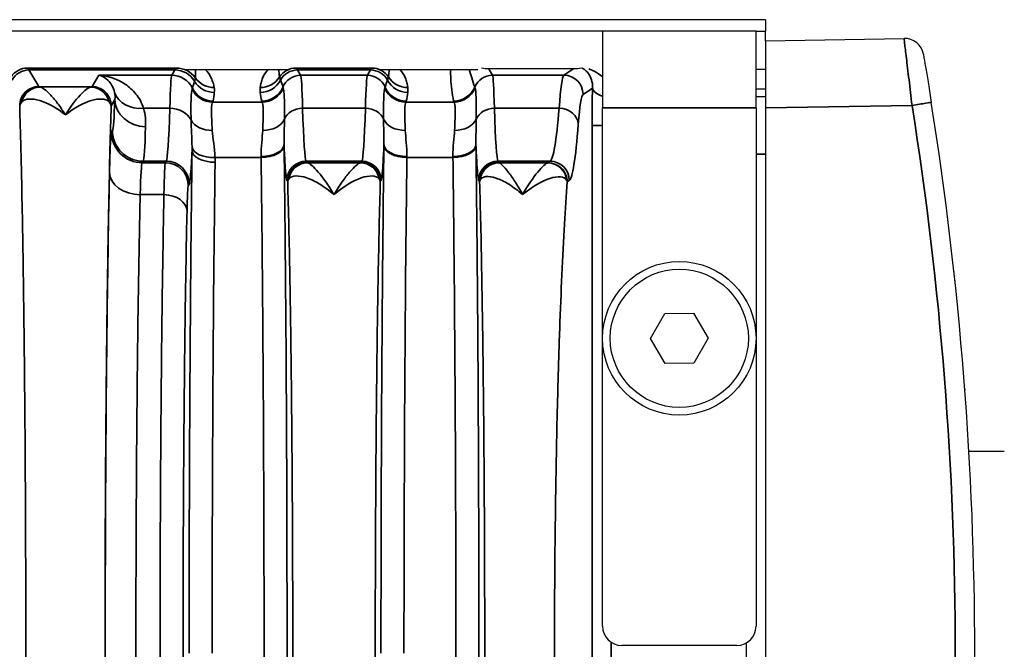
# Model space of a CAD drawing. Header units: millimetres. Extents: x 399 to 6233, y -1870 to 1602.
# Tile 273 of 656: x 3795 to 3821, y 480 to 496. Entities that reach past the tile are written whole.
import ezdxf

# ---------------------------------------------------------------- set-up
doc = ezdxf.new("R2010")
doc.units = ezdxf.units.MM
doc.layers.add('S40', color=7, linetype='Continuous')
doc.layers.add('可見 (ISO)', color=7, linetype='Continuous', lineweight=25)
doc.layers.add('窄部可見 (ISO)', color=7, linetype='Continuous', lineweight=35)

# ---------------------------------------------------------------- blocks, each defined once
blk = doc.blocks.new('S40-下視-02')
at = {"layer": '可見 (ISO)'}
for p, q in [((56.5, 16.5), (-56.5, 16.5)), ((56.5, 16.5), (56.5, 16.2)), ((52.25, 16.2), (-52.25, 16.2)), ((56.25, 16.2), (52.25, 16.2)), ((52.25, 16.2), (52.25, 14.2)), ((56.25, 14.2), (56.25, 16.2)), ((56.25, 16.2), (56.5, 16.2)), ((56.5, 15.95), (56.5, 16.2)), ((56.5, 15.95), (60.109, 16.013)), ((56.5, 15.95), (56.5, 14.2)), ((41.37, 15.2), (44.05, 15.2)), ((46.45, 15.2), (49, 15.2)), ((49.277, 15.226), (51.5, 15.226)), ((51.779, 15.2), (51.779, 15.2)), ((56.5, 15.2), (56.25, 15.2)), ((40.991, 14.75), (40.991, 14.75)), ((44.41, 14.75), (44.41, 14.75)), ((46.09, 14.75), (46.09, 14.75)), ((49.41, 14.75), (49.41, 14.75)), ((51.163, 14.7), (51.163, 14.7)), ((56.25, 14.7), (56.5, 14.7)), ((51.142, 14.5), (51.142, 14.5)), ((56.25, 14.5), (56.5, 14.5)), ((52.25, 0.7), (52.25, 14.2)), ((56.25, 14.2), (56.25, 0.7)), ((56.5, 14.2), (56.5, -14.2)), ((50.5, 12.188), (50.5, 12.188)), ((49.089, 10.5), (49.089, 10.5)), ((53.499, 8.193), (53.869, 8.847)), ((53.869, 8.847), (54.619, 8.853)), ((54.619, 8.853), (55.001, 8.207)), ((53.881, 7.547), (53.499, 8.193)), ((55.001, 8.207), (54.631, 7.553)), ((54.631, 7.553), (53.881, 7.547)), ((61.719, 6.5), (61.72, 6.5)), ((61.72, 6.482), (61.72, 6.5)), ((62.72, 5.25), (61.799, 5.25)), ((56, -0.267), (56, 0.267)), ((55.75, 0.2), (52.75, 0.2))]:
    blk.add_line(p, q, dxfattribs=at)
for radius in [2, 1.8]:
    blk.add_circle((54.25, 8.2), radius, dxfattribs=at)
for centre, start, end in [((60.118, 15.513), 9.8153, 91), ((52.75, 0.7), 180, 270), ((55.75, 0.7), 270, 0)]:
    blk.add_arc(centre, 0.5, start, end, dxfattribs=at)
for centre, major_axis, ratio, start_param, end_param in [((48.778, 15.56), (0.703, -0.26), 0.296942, 5.288363, 5.606777), ((52.75, 15.56), (-1.346, -0.312), 0.087373, 0.360687, 0.676652), ((-29.523, 0), (0, -91.486), 0.999849, 1.413344, 1.728248)]:
    blk.add_ellipse(centre, major_axis=major_axis, ratio=ratio, start_param=start_param, end_param=end_param, dxfattribs=at)
for points, knots in [([(60.611, 15.598), (60.611, 15.598), (60.616, 15.565), (60.627, 15.502), (60.633, 15.47), (60.64, 15.431), (60.647, 15.385), (60.655, 15.339), (60.664, 15.287), (60.674, 15.229), (60.684, 15.171), (60.694, 15.106), (60.706, 15.038), (60.717, 14.97), (60.729, 14.899), (60.741, 14.823), (60.766, 14.672), (60.792, 14.51), (60.818, 14.345)], [0, 0, 0, 0, 0.000495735, 0.000495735, 0.000495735, 0.000743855, 0.000743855, 0.000743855, 0.000992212, 0.000992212, 0.000992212, 0.001240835, 0.001240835, 0.001240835, 0.001489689, 0.001489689, 0.001489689, 0.001987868, 0.001987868, 0.001987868, 0.001987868]), ([(50.829, 12.778), (50.96, 12.778), (51.09, 12.724), (51.182, 12.631), (51.274, 12.539), (51.328, 12.409), (51.329, 12.278)], [0, 0, 0, 0, 0.5, 0.5, 0.5, 1, 1, 1, 1]), ([(61.422, 9.818), (61.422, 9.815), (61.422, 9.813), (61.423, 9.81), (61.423, 9.81), (61.423, 9.81)], [0, 0, 0, 0, 0.01079105, 0.01079105, 0.01844721, 0.01844721, 0.01844721, 0.01844721]), ([(61.433, 9.717), (61.433, 9.714), (61.433, 9.712), (61.433, 9.71), (61.433, 9.709), (61.433, 9.709)], [0, 0, 0, 0, 0.01079377, 0.01079377, 0.01842781, 0.01842781, 0.01842781, 0.01842781]), ([(61.691, 6.877), (61.691, 6.877), (61.691, 6.877), (61.691, 6.876), (61.691, 6.875), (61.692, 6.871), (61.692, 6.864), (61.693, 6.853), (61.693, 6.852), (61.693, 6.851), (61.693, 6.851), (61.693, 6.851), (61.693, 6.851), (61.693, 6.851), (61.693, 6.851), (61.693, 6.851)], [0.0375225, 0.0375225, 0.0375225, 0.0375225, 0.03850494, 0.03850494, 0.05115719, 0.05115719, 0.08912615, 0.08912615, 0.09090529, 0.09090529, 0.09157246, 0.09157246, 0.09169756, 0.09169756, 0.09170929, 0.09170929, 0.09170929, 0.09170929])]:
    blk.add_open_spline(points, degree=3, knots=knots, dxfattribs=at)
blk.add_open_spline([(51.718, 15.243), (51.718, 15.243), (51.719, 15.243), (51.72, 15.243)], degree=3, dxfattribs=at)
at = {"layer": '窄部可見 (ISO)'}
for p, q in [((37.252, 15.243), (37.256, 15.241)), ((37.256, 15.241), (41.144, 15.241)), ((41.101, 15.19), (37.299, 15.19)), ((37.299, 15.19), (37.557, 14.759)), ((41.02, 15.054), (41.101, 15.19)), ((41.144, 15.241), (41.148, 15.243)), ((44.252, 15.243), (44.256, 15.241)), ((44.256, 15.241), (46.244, 15.241)), ((46.201, 15.19), (44.299, 15.19)), ((44.299, 15.19), (44.381, 15.054)), ((46.119, 15.054), (46.201, 15.19)), ((46.244, 15.241), (46.248, 15.243)), ((49.277, 15.226), (49.381, 15.054)), ((51.242, 15.054), (51.5, 15.226)), ((38.943, 14.759), (39.119, 15.054)), ((39.119, 15.054), (41.02, 15.054)), ((44.381, 15.054), (46.119, 15.054)), ((49.381, 15.054), (51.242, 15.054)), ((37.593, 14.747), (38.907, 14.747)), ((51.988, 14.719), (51.741, 14.555)), ((39.54, 14.422), (39.442, 14.26)), ((40.289, 14.192), (40.971, 14.192)), ((42.088, 14.355), (43.377, 14.355)), ((44.43, 14.192), (46.07, 14.192)), ((47.123, 14.355), (48.377, 14.355)), ((49.43, 14.192), (51.118, 14.192)), ((56.25, 14.2), (52.25, 14.2)), ((60.316, 14.267), (56.5, 14.2)), ((39.451, 13.573), (39.475, 13.613)), ((52.25, 13.747), (51.975, 13.747)), ((51.975, -13.747), (51.975, 13.747)), ((43.349, 12.909), (42.148, 12.909)), ((48.349, 12.909), (47.151, 12.909)), ((56.5, 13), (56.25, 13)), ((40.275, 12.814), (40.251, 12.773)), ((40.251, 12.773), (40.852, 12.773)), ((40.876, 12.814), (40.275, 12.814)), ((40.852, 12.773), (40.876, 12.814)), ((45.976, 12.814), (44.524, 12.814)), ((44.524, 12.814), (44.543, 12.783)), ((44.564, 12.773), (45.936, 12.773)), ((45.957, 12.783), (45.976, 12.814)), ((50.883, 12.814), (49.524, 12.814)), ((49.524, 12.814), (49.545, 12.779)), ((49.554, 12.773), (50.819, 12.773)), ((50.829, 12.778), (50.883, 12.814)), ((41.476, 12.214), (41.452, 12.174)), ((44.043, 12.283), (44.024, 12.314)), ((46.476, 12.314), (46.457, 12.283)), ((49.045, 12.279), (49.024, 12.314)), ((51.382, 12.314), (51.329, 12.278)), ((40.819, 11.942), (40.199, 11.942)), ((52.474, 0.283), (52.474, -0.283))]:
    blk.add_line(p, q, dxfattribs=at)
for centre, major_axis, ratio, start_param, end_param in [((37.256, 14.741), (-0.277, -0.416), 0.999683, 3.729704, 4.736367), ((37.299, 14.69), (-0.429, -0.257), 0.999172, 4.17245, 5.254458), ((37.227, -84.793), (0, 100.043), 0.020838, 6.248286, 6.269226), ((41.173, -84.793), (0, 100.043), 0.020817, 0.01396, 0.034899), ((41.101, 14.59), (0.515, -0.309), 0.999172, 1.079473, 2.110736), ((41.144, 14.641), (0.333, -0.499), 0.999683, 1.593357, 2.553481), ((44.531, 14.557), (0.641, -0.802), 0.399262, 3.535825, 3.839089), ((44.256, 14.741), (-0.277, -0.416), 0.999683, 3.729704, 4.736367), ((44.299, 14.69), (-0.429, -0.257), 0.999172, 4.17245, 5.254458), ((44.227, -84.793), (0, 100.043), 0.020838, 6.248286, 6.269226), ((46.273, -84.793), (0, 100.043), 0.020838, 0.01396, 0.034899), ((46.201, 14.69), (0.429, -0.257), 0.999172, 1.028727, 2.110736), ((46.244, 14.741), (0.277, -0.416), 0.999683, 1.546818, 2.553481), ((45.969, 14.557), (-0.641, -0.802), 0.399262, 2.444096, 2.74736), ((49.752, 13.935), (1.006, -2.097), 0.194686, 3.974938, 4.223541), ((41.017, 10.94), (-0.005, -4.117), 0.020059, 3.179659, 3.801677), ((41.02, 14.455), (0.515, -0.309), 0.999172, 0.991614, 2.110736), ((-2818.371, 17.46), (2860.258, -0.716), 0.046839, 6.268046, 6.269403), ((42.13, 15.205), (-0.596, 0.067), 0.99825, 0.651925, 1.682859), ((42.127, 15.329), (-0.591, -0.105), 0.998218, 0.435215, 1.395105), ((43.326, 15.329), (-0.595, 0.075), 0.998245, 1.696485, 2.702846), ((43.328, 15.205), (-0.594, -0.083), 0.998238, 1.431986, 2.513646), ((3171.78, 17.947), (-3128.282, -0.854), 0.045755, 0.015157, 0.016397), ((44.381, 14.555), (-0.429, -0.257), 0.999172, 4.17245, 5.347743), ((44.383, 10.94), (0.005, -4.117), 0.020515, 2.481507, 3.103525), ((46.117, 10.94), (-0.005, -4.117), 0.020515, 3.17966, 3.801678), ((46.119, 14.555), (0.429, -0.257), 0.999172, 0.935442, 2.110736), ((-3081.28, 17.947), (3128.282, -0.854), 0.045755, 6.266788, 6.268029), ((47.172, 15.205), (-0.594, 0.083), 0.998238, 0.627947, 1.709607), ((47.174, 15.329), (-0.595, -0.075), 0.998245, 0.438747, 1.445107), ((49.381, 14.555), (-0.429, -0.257), 0.999172, 4.17245, 5.347743), ((49.383, 10.94), (0.005, -4.117), 0.020515, 2.481507, 3.103525), ((51.237, 10.94), (-0.013, -4.117), 0.051328, 3.179803, 3.80184), ((51.242, 14.555), (0.277, -0.416), 0.998023, 0.983941, 2.552911), ((37.593, 14.247), (0.093, 0.491), 0.982985, 0.191158, 1.51992), ((38.907, 14.247), (-0.093, 0.491), 0.982985, 4.763266, 6.092027), ((37.389, 7.117), (4.172, 7.61), 0.009939, 6.191319, 6.234418), ((42.088, 14.954), (-0.462, 0.383), 0.997094, 1.147203, 2.260656), ((42.099, 14.977), (-0.593, 0.094), 0.998229, 0.609389, 1.728149), ((43.366, 14.977), (-0.59, -0.11), 0.998212, 1.386797, 2.56171), ((43.377, 14.954), (-0.477, -0.364), 0.997266, 0.919263, 2.088334), ((46.93, 6.929), (-3.014, 7.827), 0.001618, 0.049009, 0.09405), ((43.57, 6.929), (3.014, 7.827), 0.001618, 6.189135, 6.234176), ((47.123, 14.954), (-0.477, 0.364), 0.997266, 1.053258, 2.22233), ((47.134, 14.977), (-0.59, 0.11), 0.998212, 0.579882, 1.754795), ((48.366, 14.977), (-0.59, -0.11), 0.998212, 1.386797, 2.56171), ((48.377, 14.954), (-0.477, -0.364), 0.997266, 0.919263, 2.088334), ((51.93, 6.929), (-3.014, 7.827), 0.001618, 0.049009, 0.09405), ((52.06, 13.845), (0.005, 1.79), 0.047447, 1.060681, 1.62553), ((52.488, 14.719), (-0.5, 0.015), 0.485876, 0.059915, 1.089373), ((39.478, 19.382), (0.008, 5.773), 0.02317, 3.180307, 3.678781), ((40.289, 14.854), (-0.77, -0.217), 0.816863, 0.053432, 1.344647), ((40.34, 14.422), (-0.799, 0.032), 0.886923, 0.045354, 1.606482), ((32.029, 14.384), (10.07, 0), 0.058758, 6.234735, 6.273976), ((41.255, 13.717), (0.629, 2.073), 0.310752, 5.129309, 5.247414), ((44.107, 13.867), (-0.583, 1.898), 0.300773, 1.080395, 1.207191), ((55.044, 14.386), (-11.679, 0), 0.058758, 0.010815, 0.044766), ((35.456, 14.386), (11.679, 0), 0.058758, 6.23842, 6.27237), ((46.393, 13.867), (0.583, 1.898), 0.300773, 5.075994, 5.20279), ((60.044, 14.386), (-11.679, 0), 0.058758, 0.010815, 0.044766), ((51.736, 10.852), (0.013, 3.705), 0.057031, 0.03825, 0.660294), ((40.87, 20.812), (0, -8.003), 0.022512, 0.034888, 0.596845), ((40.971, 13.696), (0.6, -0.018), 0.826915, 0.421327, 1.596274), ((44.43, 13.779), (-0.5, -0.015), 0.826915, 4.686911, 5.921542), ((44.53, 20.812), (0, -8.003), 0.022251, 5.686337, 6.248296), ((45.97, 20.812), (0, -8.003), 0.022251, 0.034889, 0.596848), ((46.07, 13.779), (0.5, -0.015), 0.826915, 0.361643, 1.596274), ((49.43, 13.779), (-0.5, -0.015), 0.826915, 4.686911, 5.921542), ((49.53, 20.812), (0, -8.003), 0.022251, 5.686337, 6.248296), ((50.867, 20.809), (0, 8), 0.055683, 3.176499, 3.738569), ((51.118, 13.779), (0.499, -0.038), 0.826263, 0.093046, 1.634418), ((60.325, 14.267), (0.494, 0.078), 0.002737, 0, 1.588034), ((42.078, 14.068), (-0.599, -0.031), 0.751758, 0.356231, 1.532192), ((43.392, 14.069), (0.6, -0.023), 0.752166, 4.741355, 5.976479), ((47.108, 14.069), (-0.6, -0.023), 0.752166, 0.306707, 1.54183), ((48.392, 14.069), (0.6, -0.023), 0.752166, 4.741355, 5.976479), ((40.275, 13.613), (-0.686, 0.412), 0.999172, 0.54067, 2.110736), ((40.278, 19.223), (-0.008, -6.414), 0.020853, 0.038708, 0.537182), ((40.251, 13.573), (-0.686, 0.412), 0.999172, 0.54067, 2.110736), ((42.149, 13.092), (-0.6, 0.007), 0.511389, 0.024373, 1.577171), ((42.148, 13.219), (-0.6, -0.017), 0.516223, 0.059539, 1.556187), ((43.349, 13.251), (0.6, 0.008), 0.525274, 4.705596, 6.258572), ((43.349, 13.219), (0.6, 0.008), 0.516344, 4.705867, 6.258728), ((43.901, 11.829), (-0.008, 3.01), 0.01946, 5.192411, 5.204512), ((47.151, 13.251), (-0.6, 0.008), 0.525274, 0.024614, 1.577589), ((46.599, 11.829), (-0.008, -3.01), 0.019461, 4.220262, 4.232363), ((47.151, 13.219), (-0.6, 0.008), 0.516344, 0.024457, 1.577318), ((48.349, 13.251), (0.6, 0.008), 0.525274, 4.705596, 6.258572), ((48.349, 13.219), (0.6, 0.008), 0.516344, 4.705867, 6.258728), ((48.901, 11.829), (-0.008, 3.01), 0.019461, 5.192415, 5.204517), ((43.301, 11.751), (-0.008, 2.509), 0.023353, 5.192395, 5.204476), ((47.61, 0), (0, 25), 0.02145, 1.028185, 1.570796), ((47.199, 11.751), (-0.008, -2.508), 0.023353, 4.220303, 4.232385), ((48.301, 11.751), (-0.008, 2.508), 0.023353, 5.192393, 5.204474), ((40.254, 9.774), (0, 3.002), 0.026524, 0.034868, 0.763293), ((40.852, 12.174), (0.515, -0.309), 0.999172, 0.54067, 2.110736), ((40.876, 12.214), (0.515, -0.309), 0.999172, 0.54067, 2.110736), ((42.61, 0), (0, 25), 0.02145, 1.033962, 1.570796), ((44.524, 12.314), (-0.429, -0.257), 0.999172, 4.17245, 5.742515), ((44.564, 12.274), (0.117, 0.486), 0.989056, 0.238805, 1.634834), ((45.936, 12.274), (-0.117, 0.486), 0.989056, 4.648351, 6.04438), ((45.976, 12.314), (0.429, -0.257), 0.999172, 0.54067, 2.110736), ((49.524, 12.314), (-0.429, -0.257), 0.999172, 4.17245, 5.742515), ((49.554, 12.274), (0.172, 0.469), 0.994895, 0.353113, 1.815079), ((51.545, 12.78), (-2, 0), 0.034899, 0.020542, 0.094527), ((48.822, 12.781), (2.01, 0), 0.034899, 6.167941, 6.231116), ((50.819, 12.274), (-0.144, 0.479), 0.99273, 4.512727, 5.989008), ((50.883, 12.314), (0.277, -0.416), 0.998023, 0.983941, 2.552911), ((40.199, 12.52), (-0.8, 0.018), 0.722333, 0.030288, 1.586603), ((40.819, 11.509), (0.6, -0.013), 0.722333, 0.030288, 1.586603), ((61.21, 9.918), (0.199, 0.022), 0.951263, 0, 0.032575)]:
    blk.add_ellipse(centre, major_axis=major_axis, ratio=ratio, start_param=start_param, end_param=end_param, dxfattribs=at)
for points, knots in [([(60.316, 14.267), (60.302, 14.382), (60.289, 14.495), (60.262, 14.718), (60.249, 14.828), (60.224, 15.039), (60.212, 15.14), (60.189, 15.329), (60.178, 15.419), (60.159, 15.58), (60.15, 15.653), (60.135, 15.78), (60.128, 15.835), (60.113, 15.966), (60.108, 16.013), (60.109, 16.013)], [0, 0, 0, 0, 0.00034273, 0.00034273, 0.00068546, 0.00068546, 0.00102819, 0.00102819, 0.001370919, 0.001370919, 0.001713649, 0.001713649, 0.002056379, 0.002056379, 0.002741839, 0.002741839, 0.002741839, 0.002741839]), ([(41.636, 14.985), (41.638, 14.999), (41.639, 15.012), (41.641, 15.025), (41.642, 15.038), (41.643, 15.051), (41.643, 15.064), (41.644, 15.09), (41.644, 15.115), (41.642, 15.139), (41.64, 15.16), (41.637, 15.181), (41.632, 15.2)], [2.1824074, 2.1824074, 2.1824074, 2.1824074, 2.2369219, 2.2369219, 2.2369219, 2.2918591, 2.2918591, 2.2918591, 2.4032229, 2.4032229, 2.4032229, 2.4999944, 2.4999944, 2.4999944, 2.4999944]), ([(41.898, 15.2), (41.899, 15.199), (41.901, 15.197), (41.902, 15.196), (41.963, 15.135), (42.013, 15.061), (42.05, 14.98), (42.068, 14.94), (42.084, 14.899), (42.097, 14.857), (42.103, 14.837), (42.109, 14.816), (42.114, 14.795), (42.119, 14.774), (42.123, 14.752), (42.127, 14.73)], [3.6449506, 3.6449506, 3.6449506, 3.6449506, 3.6496995, 3.6496995, 3.6496995, 3.8803063, 3.8803063, 3.8803063, 3.9915494, 3.9915494, 3.9915494, 4.0463878, 4.0463878, 4.0463878, 4.1007779, 4.1007779, 4.1007779, 4.1007779]), ([(43.326, 14.73), (43.329, 14.753), (43.333, 14.775), (43.337, 14.796), (43.341, 14.818), (43.345, 14.838), (43.35, 14.858), (43.361, 14.899), (43.374, 14.939), (43.39, 14.978), (43.422, 15.058), (43.467, 15.132), (43.523, 15.194), (43.525, 15.196), (43.527, 15.198), (43.529, 15.2)], [5.2774615, 5.2774615, 5.2774615, 5.2774615, 5.3361469, 5.3361469, 5.3361469, 5.3948827, 5.3948827, 5.3948827, 5.5128985, 5.5128985, 5.5128985, 5.7541006, 5.7541006, 5.7541006, 5.7620694, 5.7620694, 5.7620694, 5.7620694]), ([(46.971, 15.2), (46.973, 15.198), (46.975, 15.196), (46.977, 15.194), (47.033, 15.132), (47.078, 15.058), (47.11, 14.978), (47.126, 14.939), (47.139, 14.899), (47.15, 14.858), (47.155, 14.838), (47.159, 14.818), (47.163, 14.796), (47.167, 14.775), (47.171, 14.753), (47.174, 14.73)], [0.5211159, 0.5211159, 0.5211159, 0.5211159, 0.5290847, 0.5290847, 0.5290847, 0.7702868, 0.7702868, 0.7702868, 0.8883026, 0.8883026, 0.8883026, 0.9470384, 0.9470384, 0.9470384, 1.0057239, 1.0057239, 1.0057239, 1.0057239]), ([(48.366, 14.378), (48.328, 14.581), (48.303, 14.777), (48.294, 14.956), (48.29, 15.041), (48.289, 15.123), (48.291, 15.2)], [5.1083917, 5.1083917, 5.1083917, 5.1083917, 5.3546435, 5.3546435, 5.3546435, 5.4725141, 5.4725141, 5.4725141, 5.4725141]), ([(51.988, 14.719), (51.993, 14.806), (51.98, 14.875), (51.961, 14.935), (51.942, 14.995), (51.916, 15.044), (51.888, 15.084), (51.859, 15.125), (51.829, 15.158), (51.799, 15.184), (51.769, 15.21), (51.738, 15.229), (51.718, 15.243)], [0, 0, 0, 0, 0.000385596, 0.000385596, 0.000385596, 0.000771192, 0.000771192, 0.000771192, 0.001156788, 0.001156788, 0.001156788, 0.001542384, 0.001542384, 0.001542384, 0.001542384]), ([(51.895, 15.217), (51.916, 15.209), (51.94, 15.2), (51.963, 15.19), (51.965, 15.189), (51.967, 15.189), (51.969, 15.188), (52.046, 15.154), (52.129, 15.108), (52.206, 15.046), (52.221, 15.034), (52.236, 15.021), (52.25, 15.008)], [0.0002994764, 0.0002994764, 0.0002994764, 0.0002994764, 0.0004322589, 0.0004322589, 0.0004322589, 0.0004436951, 0.0004436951, 0.0004436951, 0.0008873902, 0.0008873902, 0.0008873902, 0.0009751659, 0.0009751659, 0.0009751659, 0.0009751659]), ([(39.53, 14.604), (39.515, 14.672), (39.491, 14.732), (39.463, 14.783), (39.434, 14.835), (39.401, 14.879), (39.364, 14.915), (39.363, 14.917), (39.362, 14.918), (39.361, 14.919), (39.287, 14.992), (39.203, 15.036), (39.119, 15.054)], [0, 0, 0, 0, 0.000760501, 0.000760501, 0.000760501, 0.00154208, 0.00154208, 0.00154208, 0.001566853, 0.001566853, 0.001566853, 0.003133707, 0.003133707, 0.003133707, 0.003133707]), ([(39.119, 15.054), (39.356, 15.038), (39.595, 14.962), (39.804, 14.821), (39.805, 14.82), (39.807, 14.819), (39.808, 14.818), (39.911, 14.749), (40.006, 14.664), (40.088, 14.561), (40.172, 14.457), (40.243, 14.334), (40.289, 14.192)], [-0.000014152, -0.000014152, -0.000014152, -0.000014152, 0.001513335, 0.001513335, 0.001513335, 0.00152394, 0.00152394, 0.00152394, 0.002277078, 0.002277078, 0.002277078, 0.003040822, 0.003040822, 0.003040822, 0.003040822]), ([(41.615, 14.898), (41.621, 14.916), (41.626, 14.934), (41.629, 14.95), (41.632, 14.962), (41.634, 14.974), (41.636, 14.985)], [0, 0, 0, 0, 0.001200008, 0.001200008, 0.001200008, 0.002089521, 0.002089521, 0.002089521, 0.002089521]), ([(43.833, 15.008), (43.836, 14.997), (43.839, 14.984), (43.843, 14.971), (43.847, 14.956), (43.852, 14.941), (43.858, 14.924)], [0, 0, 0, 0, 0.001000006, 0.001000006, 0.001000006, 0.00208995, 0.00208995, 0.00208995, 0.00208995]), ([(46.642, 14.924), (46.647, 14.939), (46.652, 14.954), (46.656, 14.967), (46.66, 14.982), (46.664, 14.996), (46.667, 15.008)], [0, 0, 0, 0, 0.001000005, 0.001000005, 0.001000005, 0.002089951, 0.002089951, 0.002089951, 0.002089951]), ([(37.557, 14.759), (37.427, 14.759), (37.297, 14.705), (37.204, 14.613), (37.112, 14.52), (37.058, 14.39), (37.058, 14.26)], [0, 0, 0, 0, 0.5, 0.5, 0.5, 1, 1, 1, 1]), ([(37.593, 14.747), (37.621, 14.74), (37.66, 14.719), (37.707, 14.683), (37.754, 14.647), (37.81, 14.597), (37.868, 14.534), (37.927, 14.472), (37.989, 14.398), (38.053, 14.312), (38.117, 14.226), (38.184, 14.126), (38.25, 14.018)], [0, 0, 0, 0, 0.000534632, 0.000534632, 0.000534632, 0.001069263, 0.001069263, 0.001069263, 0.001603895, 0.001603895, 0.001603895, 0.002138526, 0.002138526, 0.002138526, 0.002138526]), ([(38.25, 14.018), (38.383, 14.236), (38.515, 14.409), (38.69, 14.597), (38.746, 14.647), (38.84, 14.719), (38.879, 14.74), (38.907, 14.747)], [-0.000011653, -0.000011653, -0.000011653, -0.000011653, 0.001067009, 0.001067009, 0.00160634, 0.00160634, 0.002145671, 0.002145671, 0.002145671, 0.002145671]), ([(39.442, 14.26), (39.442, 14.39), (39.388, 14.52), (39.296, 14.613), (39.203, 14.705), (39.073, 14.759), (38.943, 14.759)], [0, 0, 0, 0, 0.5, 0.5, 0.5, 1, 1, 1, 1]), ([(41.524, 13.882), (41.521, 14.111), (41.52, 14.3), (41.524, 14.436), (41.527, 14.572), (41.536, 14.659), (41.55, 14.691)], [0.001060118, 0.001060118, 0.001060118, 0.001060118, 0.002188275, 0.002188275, 0.002188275, 0.003316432, 0.003316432, 0.003316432, 0.003316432]), ([(43.928, 14.721), (43.941, 14.688), (43.949, 14.602), (43.959, 14.327), (43.959, 14.142), (43.958, 13.911)], [0, 0, 0, 0, 0.001138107, 0.001138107, 0.002276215, 0.002276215, 0.002276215, 0.002276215]), ([(46.542, 13.911), (46.541, 14.142), (46.541, 14.326), (46.546, 14.464), (46.55, 14.601), (46.559, 14.688), (46.572, 14.721)], [0, 0, 0, 0, 0.001125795, 0.001125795, 0.001125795, 0.00225159, 0.00225159, 0.00225159, 0.00225159]), ([(48.928, 14.721), (48.941, 14.688), (48.949, 14.602), (48.959, 14.327), (48.959, 14.142), (48.958, 13.911)], [0, 0, 0, 0, 0.001125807, 0.001125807, 0.002251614, 0.002251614, 0.002251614, 0.002251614]), ([(38.25, 14.018), (38.015, 14.206), (37.782, 14.334), (37.579, 14.395), (37.375, 14.455), (37.204, 14.446), (37.116, 14.364)], [-0.000011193, -0.000011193, -0.000011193, -0.000011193, 0.001104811, 0.001104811, 0.001104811, 0.002220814, 0.002220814, 0.002220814, 0.002220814]), ([(39.384, 14.364), (39.34, 14.405), (39.275, 14.428), (39.196, 14.433), (39.117, 14.438), (39.023, 14.425), (38.922, 14.395), (38.721, 14.335), (38.485, 14.206), (38.25, 14.018)], [0, 0, 0, 0, 0.000558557, 0.000558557, 0.000558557, 0.001117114, 0.001117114, 0.001117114, 0.002234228, 0.002234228, 0.002234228, 0.002234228]), ([(37.058, -14.26), (37.068, -13.913), (37.079, -13.539), (37.089, -13.151), (37.09, -13.088), (37.092, -13.023), (37.093, -12.958), (37.104, -12.494), (37.115, -11.998), (37.125, -11.479), (37.135, -10.961), (37.144, -10.417), (37.152, -9.847), (37.16, -9.278), (37.168, -8.68), (37.175, -8.064), (37.178, -7.803), (37.181, -7.539), (37.183, -7.272), (37.187, -6.908), (37.19, -6.538), (37.193, -6.163), (37.199, -5.512), (37.203, -4.841), (37.207, -4.157), (37.214, -2.787), (37.217, -1.401), (37.217, 0), (37.217, 1.401), (37.214, 2.786), (37.207, 4.157), (37.201, 5.237), (37.193, 6.277), (37.183, 7.272), (37.181, 7.539), (37.178, 7.803), (37.175, 8.064), (37.168, 8.68), (37.16, 9.277), (37.152, 9.847), (37.144, 10.416), (37.135, 10.96), (37.125, 11.479), (37.115, 11.998), (37.104, 12.494), (37.093, 12.958), (37.092, 13.023), (37.09, 13.088), (37.089, 13.151), (37.079, 13.539), (37.068, 13.913), (37.058, 14.26)], [0.026741, 0.026741, 0.026741, 0.026741, 0.0775937, 0.0775937, 0.0775937, 0.0858987, 0.0858987, 0.0858987, 0.1450564, 0.1450564, 0.1450564, 0.2042141, 0.2042141, 0.2042141, 0.2633718, 0.2633718, 0.2633718, 0.2884178, 0.2884178, 0.2884178, 0.3225295, 0.3225295, 0.3225295, 0.3816871, 0.3816871, 0.3816871, 0.5, 0.5, 0.5, 0.6183179, 0.6183179, 0.6183179, 0.7115978, 0.7115978, 0.7115978, 0.7366333, 0.7366333, 0.7366333, 0.795791, 0.795791, 0.795791, 0.8549487, 0.8549487, 0.8549487, 0.9141064, 0.9141064, 0.9141064, 0.9224137, 0.9224137, 0.9224137, 0.9732641, 0.9732641, 0.9732641, 0.9732641]), ([(39.442, 14.26), (39.432, 13.913), (39.421, 13.539), (39.411, 13.151), (39.41, 13.088), (39.408, 13.023), (39.407, 12.958), (39.396, 12.494), (39.385, 11.998), (39.375, 11.479), (39.365, 10.961), (39.356, 10.417), (39.348, 9.847), (39.34, 9.278), (39.332, 8.68), (39.325, 8.064), (39.322, 7.803), (39.319, 7.539), (39.317, 7.272), (39.313, 6.908), (39.31, 6.538), (39.307, 6.163), (39.301, 5.512), (39.297, 4.841), (39.293, 4.157), (39.286, 2.787), (39.283, 1.401), (39.283, 0), (39.283, -1.401), (39.286, -2.786), (39.293, -4.157), (39.299, -5.237), (39.307, -6.277), (39.317, -7.272), (39.319, -7.539), (39.322, -7.803), (39.325, -8.064), (39.332, -8.68), (39.34, -9.277), (39.348, -9.847), (39.356, -10.416), (39.365, -10.96), (39.375, -11.479), (39.385, -11.998), (39.396, -12.494), (39.407, -12.958), (39.408, -13.023), (39.41, -13.088), (39.411, -13.151), (39.421, -13.539), (39.432, -13.913), (39.442, -14.26)], [0.026741, 0.026741, 0.026741, 0.026741, 0.0775937, 0.0775937, 0.0775937, 0.0858987, 0.0858987, 0.0858987, 0.1450564, 0.1450564, 0.1450564, 0.2042141, 0.2042141, 0.2042141, 0.2633718, 0.2633718, 0.2633718, 0.2884178, 0.2884178, 0.2884178, 0.3225295, 0.3225295, 0.3225295, 0.3816871, 0.3816871, 0.3816871, 0.5, 0.5, 0.5, 0.6183179, 0.6183179, 0.6183179, 0.7115978, 0.7115978, 0.7115978, 0.7366333, 0.7366333, 0.7366333, 0.795791, 0.795791, 0.795791, 0.8549487, 0.8549487, 0.8549487, 0.9141064, 0.9141064, 0.9141064, 0.9224137, 0.9224137, 0.9224137, 0.9732641, 0.9732641, 0.9732641, 0.9732641]), ([(42.088, 14.355), (42.068, 14.336), (42.057, 14.26), (42.056, 14.011), (42.065, 13.833), (42.078, 13.617)], [0, 0, 0, 0, 0.00099613, 0.00099613, 0.001992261, 0.001992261, 0.001992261, 0.001992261]), ([(43.392, 13.617), (43.402, 13.837), (43.409, 14.011), (43.407, 14.137), (43.405, 14.263), (43.395, 14.335), (43.377, 14.355)], [0, 0, 0, 0, 0.000987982, 0.000987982, 0.000987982, 0.001975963, 0.001975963, 0.001975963, 0.001975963]), ([(47.123, 14.355), (47.105, 14.335), (47.095, 14.262), (47.093, 14.136), (47.091, 14.01), (47.098, 13.837), (47.108, 13.617)], [0, 0, 0, 0, 0.000987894, 0.000987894, 0.000987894, 0.001975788, 0.001975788, 0.001975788, 0.001975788]), ([(48.392, 13.617), (48.402, 13.837), (48.409, 14.011), (48.407, 14.137), (48.405, 14.263), (48.395, 14.335), (48.377, 14.355)], [0, 0, 0, 0, 0.000987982, 0.000987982, 0.000987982, 0.001975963, 0.001975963, 0.001975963, 0.001975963]), ([(60.316, -14.267), (61.065, -9.551), (61.441, -4.775), (61.441, 4.775), (61.065, 9.551), (60.316, 14.267)], [2.9841643, 2.9841643, 2.9841643, 2.9841643, 3.1415927, 3.1415927, 3.299021, 3.299021, 3.299021, 3.299021]), ([(43.958, 13.911), (43.958, 13.802), (43.955, 13.692), (43.952, 13.579), (43.949, 13.473), (43.946, 13.364), (43.949, 13.251)], [0, 0, 0, 0, 0.000535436, 0.000535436, 0.000535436, 0.001035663, 0.001035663, 0.001035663, 0.001035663]), ([(46.551, 13.251), (46.554, 13.364), (46.551, 13.473), (46.548, 13.579), (46.545, 13.692), (46.542, 13.802), (46.542, 13.911)], [0.000000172, 0.000000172, 0.000000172, 0.000000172, 0.000500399, 0.000500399, 0.000500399, 0.001035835, 0.001035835, 0.001035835, 0.001035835]), ([(48.958, 13.911), (48.958, 13.802), (48.955, 13.692), (48.952, 13.579), (48.949, 13.473), (48.946, 13.364), (48.949, 13.251)], [0, 0, 0, 0, 0.000535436, 0.000535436, 0.000535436, 0.001035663, 0.001035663, 0.001035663, 0.001035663]), ([(43.349, 12.936), (43.347, 13.065), (43.356, 13.185), (43.366, 13.299), (43.377, 13.412), (43.387, 13.518), (43.392, 13.617)], [0, 0, 0, 0, 0.000446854, 0.000446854, 0.000446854, 0.000893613, 0.000893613, 0.000893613, 0.000893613]), ([(47.108, 13.617), (47.113, 13.518), (47.123, 13.412), (47.134, 13.299), (47.144, 13.185), (47.153, 13.065), (47.151, 12.936)], [0, 0, 0, 0, 0.000446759, 0.000446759, 0.000446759, 0.000893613, 0.000893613, 0.000893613, 0.000893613]), ([(48.349, 12.936), (48.347, 13.065), (48.356, 13.185), (48.366, 13.299), (48.377, 13.412), (48.387, 13.518), (48.392, 13.617)], [0, 0, 0, 0, 0.000446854, 0.000446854, 0.000446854, 0.000893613, 0.000893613, 0.000893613, 0.000893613]), ([(51.617, 13.779), (51.583, 13.331), (51.545, 12.977), (51.465, 12.482), (51.424, 12.342), (51.382, 12.314)], [4.1154126, 4.1154126, 4.1154126, 4.1154126, 4.3964475, 4.3964475, 4.6774824, 4.6774824, 4.6774824, 4.6774824]), ([(39.399, 12.52), (39.406, 12.84), (39.414, 13.097), (39.423, 13.276), (39.432, 13.456), (39.442, 13.557), (39.451, 13.573)], [3.9488824, 3.9488824, 3.9488824, 3.9488824, 4.3131824, 4.3131824, 4.3131824, 4.6774824, 4.6774824, 4.6774824, 4.6774824]), ([(41.474, 0), (41.474, 2.291), (41.48, 4.581), (41.493, 6.789), (41.506, 8.998), (41.525, 11.124), (41.549, 13.092)], [0, 0, 0, 0, 0.2684172, 0.2684172, 0.2684172, 0.5368345, 0.5368345, 0.5368345, 0.5368345]), ([(41.549, 13.092), (41.541, 12.915), (41.534, 12.761), (41.525, 12.634), (41.509, 12.384), (41.493, 12.242), (41.476, 12.214)], [4.255119, 4.255119, 4.255119, 4.255119, 4.3966774, 4.3966774, 4.3966774, 4.6774824, 4.6774824, 4.6774824, 4.6774824]), ([(44.024, 12.314), (44.008, 12.341), (43.991, 12.481), (43.975, 12.729), (43.966, 12.87), (43.957, 13.046), (43.949, 13.251)], [4.7472956, 4.7472956, 4.7472956, 4.7472956, 5.0281051, 5.0281051, 5.0281051, 5.1877931, 5.1877931, 5.1877931, 5.1877931]), ([(43.949, 13.219), (43.974, 11.236), (43.994, 9.091), (44.007, 6.861), (44.02, 4.63), (44.026, 2.315), (44.026, 0), (44.026, -2.315), (44.02, -4.63), (44.007, -6.861), (43.994, -9.091), (43.974, -11.236), (43.949, -13.219)], [2.598981, 2.598981, 2.598981, 2.598981, 2.870287, 2.870287, 2.870287, 3.141593, 3.141593, 3.141593, 3.412899, 3.412899, 3.412899, 3.684204, 3.684204, 3.684204, 3.684204]), ([(46.474, 0), (46.474, 2.315), (46.48, 4.63), (46.493, 6.861), (46.506, 9.091), (46.526, 11.236), (46.551, 13.219)], [0, 0, 0, 0, 0.2713059, 0.2713059, 0.2713059, 0.5426118, 0.5426118, 0.5426118, 0.5426118]), ([(46.551, 13.251), (46.543, 13.046), (46.534, 12.87), (46.525, 12.729), (46.509, 12.481), (46.492, 12.341), (46.476, 12.314)], [4.2369849, 4.2369849, 4.2369849, 4.2369849, 4.3966729, 4.3966729, 4.3966729, 4.6774824, 4.6774824, 4.6774824, 4.6774824]), ([(49.024, 12.314), (49.008, 12.341), (48.991, 12.481), (48.975, 12.729), (48.966, 12.87), (48.957, 13.046), (48.949, 13.251)], [4.7472956, 4.7472956, 4.7472956, 4.7472956, 5.0281051, 5.0281051, 5.0281051, 5.1877931, 5.1877931, 5.1877931, 5.1877931]), ([(48.949, 13.219), (48.974, 11.236), (48.994, 9.091), (49.007, 6.861), (49.02, 4.63), (49.026, 2.315), (49.026, 0), (49.026, -2.315), (49.02, -4.63), (49.007, -6.861), (48.994, -9.091), (48.974, -11.236), (48.949, -13.219)], [2.598981, 2.598981, 2.598981, 2.598981, 2.870287, 2.870287, 2.870287, 3.141593, 3.141593, 3.141593, 3.412899, 3.412899, 3.412899, 3.684204, 3.684204, 3.684204, 3.684204]), ([(43.349, -12.909), (43.375, -10.973), (43.394, -8.878), (43.42, -4.522), (43.427, -2.261), (43.427, 2.261), (43.42, 4.522), (43.394, 8.878), (43.375, 10.973), (43.349, 12.909)], [2.598981, 2.598981, 2.598981, 2.598981, 2.870287, 2.870287, 3.141593, 3.141593, 3.412899, 3.412899, 3.684204, 3.684204, 3.684204, 3.684204]), ([(48.349, -12.909), (48.375, -10.973), (48.394, -8.878), (48.42, -4.522), (48.427, -2.261), (48.427, 2.261), (48.42, 4.522), (48.394, 8.878), (48.375, 10.973), (48.349, 12.909)], [2.598981, 2.598981, 2.598981, 2.598981, 2.870287, 2.870287, 3.141593, 3.141593, 3.412899, 3.412899, 3.684204, 3.684204, 3.684204, 3.684204]), ([(44.543, 12.783), (44.412, 12.782), (44.282, 12.729), (44.189, 12.636), (44.097, 12.544), (44.043, 12.414), (44.043, 12.283)], [0, 0, 0, 0, 0.5, 0.5, 0.5, 1, 1, 1, 1]), ([(44.564, 12.773), (44.587, 12.767), (44.626, 12.742), (44.674, 12.701), (44.722, 12.66), (44.779, 12.603), (44.841, 12.531), (44.903, 12.46), (44.969, 12.376), (45.038, 12.277), (45.107, 12.178), (45.179, 12.065), (45.25, 11.942)], [0, 0, 0, 0, 0.000572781, 0.000572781, 0.000572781, 0.001145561, 0.001145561, 0.001145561, 0.001718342, 0.001718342, 0.001718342, 0.002291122, 0.002291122, 0.002291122, 0.002291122]), ([(45.25, 11.942), (45.321, 12.066), (45.393, 12.178), (45.462, 12.277), (45.53, 12.374), (45.596, 12.458), (45.656, 12.528), (45.718, 12.6), (45.776, 12.658), (45.824, 12.7), (45.873, 12.742), (45.913, 12.767), (45.936, 12.773)], [-0.000011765, -0.000011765, -0.000011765, -0.000011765, 0.000565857, 0.000565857, 0.000565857, 0.001135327, 0.001135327, 0.001135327, 0.001714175, 0.001714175, 0.001714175, 0.002298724, 0.002298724, 0.002298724, 0.002298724]), ([(45.957, 12.783), (46.088, 12.782), (46.218, 12.729), (46.311, 12.636), (46.403, 12.544), (46.457, 12.414), (46.457, 12.283)], [0, 0, 0, 0, 0.5, 0.5, 0.5, 1, 1, 1, 1]), ([(49.545, 12.779), (49.414, 12.778), (49.284, 12.725), (49.192, 12.632), (49.099, 12.54), (49.045, 12.41), (49.045, 12.279)], [0, 0, 0, 0, 0.5, 0.5, 0.5, 1, 1, 1, 1]), ([(49.554, 12.773), (49.569, 12.767), (49.601, 12.742), (49.643, 12.702), (49.684, 12.661), (49.736, 12.603), (49.792, 12.532), (49.847, 12.461), (49.908, 12.377), (49.971, 12.278), (50.035, 12.179), (50.101, 12.065), (50.166, 11.942)], [0, 0, 0, 0, 0.000567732, 0.000567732, 0.000567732, 0.001135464, 0.001135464, 0.001135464, 0.001703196, 0.001703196, 0.001703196, 0.002270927, 0.002270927, 0.002270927, 0.002270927]), ([(50.166, 11.942), (50.303, 12.19), (50.441, 12.39), (50.619, 12.603), (50.674, 12.66), (50.764, 12.742), (50.8, 12.767), (50.819, 12.773)], [-0.000011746, -0.000011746, -0.000011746, -0.000011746, 0.001138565, 0.001138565, 0.00171372, 0.00171372, 0.002288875, 0.002288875, 0.002288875, 0.002288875]), ([(39.399, -12.52), (39.381, -11.714), (39.365, -10.823), (39.352, -9.864), (39.338, -8.905), (39.326, -7.88), (39.316, -6.807), (39.307, -5.735), (39.299, -4.616), (39.294, -3.474), (39.289, -2.332), (39.287, -1.166), (39.287, 0), (39.287, 1.166), (39.289, 2.332), (39.294, 3.474), (39.299, 4.616), (39.307, 5.735), (39.316, 6.807), (39.326, 7.88), (39.338, 8.905), (39.352, 9.864), (39.365, 10.823), (39.381, 11.714), (39.399, 12.52)], [2.334303, 2.334303, 2.334303, 2.334303, 2.536125, 2.536125, 2.536125, 2.737948, 2.737948, 2.737948, 2.93977, 2.93977, 2.93977, 3.141593, 3.141593, 3.141593, 3.343415, 3.343415, 3.343415, 3.545238, 3.545238, 3.545238, 3.74706, 3.74706, 3.74706, 3.948882, 3.948882, 3.948882, 3.948882]), ([(45.25, 11.942), (45.187, 11.996), (45.125, 12.046), (45.063, 12.091), (45.001, 12.136), (44.94, 12.178), (44.88, 12.214), (44.763, 12.285), (44.653, 12.339), (44.549, 12.375), (44.546, 12.377), (44.542, 12.378), (44.539, 12.379), (44.436, 12.415), (44.342, 12.432), (44.264, 12.43), (44.261, 12.43), (44.258, 12.43), (44.256, 12.43), (44.176, 12.426), (44.113, 12.403), (44.077, 12.358)], [-0.000011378, -0.000011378, -0.000011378, -0.000011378, 0.000287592, 0.000287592, 0.000287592, 0.000586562, 0.000586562, 0.000586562, 0.001165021, 0.001165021, 0.001165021, 0.001184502, 0.001184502, 0.001184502, 0.001762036, 0.001762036, 0.001762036, 0.001782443, 0.001782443, 0.001782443, 0.002380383, 0.002380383, 0.002380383, 0.002380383]), ([(46.423, 12.358), (46.35, 12.447), (46.173, 12.452), (45.962, 12.379), (45.751, 12.307), (45.5, 12.157), (45.25, 11.942)], [0, 0, 0, 0, 0.00119489, 0.00119489, 0.00119489, 0.002389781, 0.002389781, 0.002389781, 0.002389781]), ([(46.457, 12.283), (46.457, 12.283), (46.457, 12.286), (46.457, 12.287), (46.456, 12.289), (46.456, 12.29), (46.456, 12.292), (46.455, 12.295), (46.455, 12.298), (46.454, 12.301), (46.452, 12.308), (46.45, 12.314), (46.447, 12.32), (46.442, 12.333), (46.434, 12.346), (46.423, 12.358)], [-0.00000006, -0.00000006, -0.00000006, -0.00000006, 0.0000185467, 0.0000185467, 0.0000185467, 0.0000394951, 0.0000394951, 0.0000394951, 0.0000814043, 0.0000814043, 0.0000814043, 0.0001653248, 0.0001653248, 0.0001653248, 0.0003340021, 0.0003340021, 0.0003340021, 0.0003340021]), ([(49.059, 12.326), (49.051, 12.311), (49.047, 12.295), (49.045, 12.279), (49.045, 12.279), (49.045, 12.279)], [0, 0, 0, 0, 0.0001925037, 0.0001925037, 0.0001925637, 0.0001925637, 0.0001925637, 0.0001925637]), ([(50.166, 11.942), (50.043, 12.05), (49.921, 12.141), (49.686, 12.285), (49.575, 12.338), (49.372, 12.406), (49.28, 12.419), (49.136, 12.404), (49.083, 12.375), (49.059, 12.326)], [-0.000011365, -0.000011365, -0.000011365, -0.000011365, 0.000584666, 0.000584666, 0.001180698, 0.001180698, 0.001776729, 0.001776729, 0.00237276, 0.00237276, 0.00237276, 0.00237276]), ([(51.313, 12.319), (51.286, 12.368), (51.228, 12.397), (51.153, 12.405), (51.077, 12.413), (50.983, 12.4), (50.879, 12.367), (50.671, 12.302), (50.417, 12.156), (50.166, 11.942)], [0, 0, 0, 0, 0.000597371, 0.000597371, 0.000597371, 0.001194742, 0.001194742, 0.001194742, 0.002389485, 0.002389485, 0.002389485, 0.002389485]), ([(51.329, 12.278), (51.329, 12.278), (51.329, 12.278), (51.326, 12.292), (51.321, 12.305), (51.313, 12.319)], [-0.00000006, -0.00000006, -0.00000006, -0.00000006, 0, 0, 0.0001650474, 0.0001650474, 0.0001650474, 0.0001650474]), ([(41.452, 12.174), (41.446, 12.164), (41.44, 12.1), (41.428, 11.873), (41.423, 11.711), (41.419, 11.509)], [1.6057029, 1.6057029, 1.6057029, 1.6057029, 1.9700029, 1.9700029, 2.3343029, 2.3343029, 2.3343029, 2.3343029]), ([(44.043, -12.283), (44.053, -11.914), (44.064, -11.515), (44.073, -11.105), (44.082, -10.709), (44.09, -10.284), (44.098, -9.839), (44.107, -9.387), (44.114, -8.912), (44.121, -8.415), (44.128, -7.918), (44.134, -7.393), (44.14, -6.864), (44.143, -6.602), (44.145, -6.337), (44.148, -6.068), (44.15, -5.795), (44.153, -5.518), (44.155, -5.238), (44.159, -4.683), (44.163, -4.112), (44.166, -3.53), (44.172, -2.366), (44.175, -1.189), (44.175, 0), (44.175, 1.189), (44.172, 2.366), (44.166, 3.53), (44.161, 4.406), (44.155, 5.253), (44.148, 6.068), (44.145, 6.337), (44.143, 6.602), (44.14, 6.864), (44.134, 7.393), (44.128, 7.918), (44.121, 8.415), (44.114, 8.912), (44.107, 9.387), (44.098, 9.839), (44.09, 10.284), (44.082, 10.709), (44.073, 11.105), (44.064, 11.515), (44.053, 11.914), (44.043, 12.283)], [0.0294093, 0.0294093, 0.0294093, 0.0294093, 0.089244, 0.089244, 0.089244, 0.1470574, 0.1470574, 0.1470574, 0.2058814, 0.2058814, 0.2058814, 0.2647055, 0.2647055, 0.2647055, 0.2938656, 0.2938656, 0.2938656, 0.3235296, 0.3235296, 0.3235296, 0.3823536, 0.3823536, 0.3823536, 0.5, 0.5, 0.5, 0.6176498, 0.6176498, 0.6176498, 0.7061501, 0.7061501, 0.7061501, 0.735298, 0.735298, 0.735298, 0.794122, 0.794122, 0.794122, 0.8529461, 0.8529461, 0.8529461, 0.9107639, 0.9107639, 0.9107639, 0.9705942, 0.9705942, 0.9705942, 0.9705942]), ([(46.457, 12.283), (46.447, 11.914), (46.436, 11.515), (46.427, 11.105), (46.418, 10.709), (46.41, 10.284), (46.402, 9.839), (46.393, 9.387), (46.386, 8.912), (46.379, 8.415), (46.372, 7.918), (46.366, 7.393), (46.36, 6.864), (46.357, 6.602), (46.355, 6.337), (46.352, 6.068), (46.35, 5.795), (46.347, 5.518), (46.345, 5.238), (46.341, 4.683), (46.337, 4.112), (46.334, 3.53), (46.328, 2.366), (46.325, 1.189), (46.325, 0), (46.325, -1.189), (46.328, -2.366), (46.334, -3.53), (46.339, -4.406), (46.345, -5.253), (46.352, -6.068), (46.355, -6.337), (46.357, -6.602), (46.36, -6.864), (46.366, -7.393), (46.372, -7.918), (46.379, -8.415), (46.386, -8.912), (46.393, -9.387), (46.402, -9.839), (46.41, -10.284), (46.418, -10.709), (46.427, -11.105), (46.436, -11.515), (46.447, -11.914), (46.457, -12.283)], [0.0294093, 0.0294093, 0.0294093, 0.0294093, 0.089244, 0.089244, 0.089244, 0.1470574, 0.1470574, 0.1470574, 0.2058814, 0.2058814, 0.2058814, 0.2647055, 0.2647055, 0.2647055, 0.2938656, 0.2938656, 0.2938656, 0.3235296, 0.3235296, 0.3235296, 0.3823536, 0.3823536, 0.3823536, 0.5, 0.5, 0.5, 0.6176498, 0.6176498, 0.6176498, 0.7061501, 0.7061501, 0.7061501, 0.735298, 0.735298, 0.735298, 0.794122, 0.794122, 0.794122, 0.8529461, 0.8529461, 0.8529461, 0.9107639, 0.9107639, 0.9107639, 0.9705942, 0.9705942, 0.9705942, 0.9705942]), ([(49.045, -12.279), (49.055, -11.933), (49.065, -11.559), (49.074, -11.174), (49.084, -10.763), (49.093, -10.319), (49.101, -9.854), (49.109, -9.404), (49.117, -8.931), (49.124, -8.436), (49.131, -7.94), (49.137, -7.417), (49.143, -6.888), (49.146, -6.639), (49.148, -6.386), (49.151, -6.13), (49.158, -5.301), (49.164, -4.439), (49.169, -3.546), (49.175, -2.377), (49.178, -1.194), (49.178, 0), (49.178, 1.194), (49.175, 2.376), (49.169, 3.546), (49.164, 4.439), (49.158, 5.301), (49.151, 6.13), (49.148, 6.386), (49.146, 6.638), (49.143, 6.888), (49.137, 7.418), (49.131, 7.94), (49.124, 8.436), (49.117, 8.931), (49.109, 9.404), (49.101, 9.854), (49.093, 10.319), (49.084, 10.763), (49.074, 11.174), (49.065, 11.559), (49.055, 11.933), (49.045, 12.279)], [0.0297443, 0.0297443, 0.0297443, 0.0297443, 0.0865259, 0.0865259, 0.0865259, 0.1473087, 0.1473087, 0.1473087, 0.2060909, 0.2060909, 0.2060909, 0.2648731, 0.2648731, 0.2648731, 0.2926242, 0.2926242, 0.2926242, 0.3824374, 0.3824374, 0.3824374, 0.5, 0.5, 0.5, 0.6175662, 0.6175662, 0.6175662, 0.7073868, 0.7073868, 0.7073868, 0.7351305, 0.7351305, 0.7351305, 0.7939127, 0.7939127, 0.7939127, 0.8526949, 0.8526949, 0.8526949, 0.9134821, 0.9134821, 0.9134821, 0.9702593, 0.9702593, 0.9702593, 0.9702593]), ([(51.329, 12.278), (51.303, 11.932), (51.279, 11.558), (51.257, 11.174), (51.233, 10.763), (51.21, 10.318), (51.189, 9.853), (51.169, 9.403), (51.15, 8.931), (51.132, 8.435), (51.115, 7.94), (51.099, 7.417), (51.084, 6.888), (51.078, 6.638), (51.071, 6.386), (51.065, 6.13), (51.046, 5.301), (51.031, 4.439), (51.019, 3.545), (51.004, 2.377), (50.997, 1.194), (50.997, 0), (50.997, -1.194), (51.004, -2.376), (51.019, -3.545), (51.031, -4.439), (51.046, -5.301), (51.065, -6.13), (51.071, -6.385), (51.078, -6.638), (51.084, -6.888), (51.099, -7.417), (51.115, -7.94), (51.132, -8.435), (51.15, -8.931), (51.169, -9.403), (51.189, -9.853), (51.21, -10.318), (51.233, -10.763), (51.257, -11.174), (51.279, -11.558), (51.303, -11.932), (51.329, -12.278)], [0.0297097, 0.0297097, 0.0297097, 0.0297097, 0.0864602, 0.0864602, 0.0864602, 0.1472827, 0.1472827, 0.1472827, 0.2060692, 0.2060692, 0.2060692, 0.2648557, 0.2648557, 0.2648557, 0.2925923, 0.2925923, 0.2925923, 0.3824288, 0.3824288, 0.3824288, 0.5, 0.5, 0.5, 0.6175748, 0.6175748, 0.6175748, 0.7074188, 0.7074188, 0.7074188, 0.7351479, 0.7351479, 0.7351479, 0.7939344, 0.7939344, 0.7939344, 0.8527209, 0.8527209, 0.8527209, 0.9135479, 0.9135479, 0.9135479, 0.9702939, 0.9702939, 0.9702939, 0.9702939]), ([(40.199, 11.942), (40.181, 11.173), (40.165, 10.323), (40.137, 8.494), (40.126, 7.516), (40.106, 5.47), (40.099, 4.403), (40.089, 2.224), (40.087, 1.112), (40.087, -1.112), (40.089, -2.224), (40.099, -4.403), (40.106, -5.47), (40.126, -7.516), (40.137, -8.494), (40.165, -10.323), (40.181, -11.173), (40.199, -11.942)], [2.334303, 2.334303, 2.334303, 2.334303, 2.536125, 2.536125, 2.737948, 2.737948, 2.93977, 2.93977, 3.141593, 3.141593, 3.343415, 3.343415, 3.545238, 3.545238, 3.74706, 3.74706, 3.948882, 3.948882, 3.948882, 3.948882]), ([(40.819, -11.942), (40.803, -11.173), (40.788, -10.323), (40.775, -9.409), (40.762, -8.494), (40.751, -7.516), (40.743, -6.493), (40.734, -5.47), (40.727, -4.403), (40.723, -3.314), (40.718, -2.224), (40.716, -1.112), (40.716, 0), (40.716, 1.112), (40.718, 2.224), (40.723, 3.314), (40.727, 4.403), (40.734, 5.47), (40.743, 6.493), (40.751, 7.516), (40.762, 8.494), (40.775, 9.409), (40.788, 10.323), (40.803, 11.173), (40.819, 11.942)], [2.334303, 2.334303, 2.334303, 2.334303, 2.536125, 2.536125, 2.536125, 2.737948, 2.737948, 2.737948, 2.93977, 2.93977, 2.93977, 3.141593, 3.141593, 3.141593, 3.343415, 3.343415, 3.343415, 3.545238, 3.545238, 3.545238, 3.74706, 3.74706, 3.74706, 3.948882, 3.948882, 3.948882, 3.948882]), ([(41.419, 11.509), (41.402, 10.768), (41.388, 9.949), (41.362, 8.186), (41.351, 7.243), (41.334, 5.272), (41.327, 4.244), (41.318, 2.144), (41.316, 1.072), (41.316, -1.072), (41.318, -2.144), (41.327, -4.244), (41.334, -5.272), (41.351, -7.243), (41.362, -8.186), (41.388, -9.949), (41.402, -10.768), (41.419, -11.509)], [2.334303, 2.334303, 2.334303, 2.334303, 2.536125, 2.536125, 2.737948, 2.737948, 2.93977, 2.93977, 3.141593, 3.141593, 3.343415, 3.343415, 3.545238, 3.545238, 3.74706, 3.74706, 3.948882, 3.948882, 3.948882, 3.948882])]:
    blk.add_open_spline(points, degree=3, knots=knots, dxfattribs=at)
for points in [[(37.557, 14.759), (37.56, 14.755), (37.571, 14.751), (37.593, 14.747)], [(38.907, 14.747), (38.929, 14.751), (38.94, 14.755), (38.943, 14.759)], [(42.127, 14.73), (42.135, 14.689), (42.135, 14.647), (42.13, 14.606)], [(43.328, 14.606), (43.323, 14.648), (43.321, 14.689), (43.326, 14.73)], [(47.174, 14.73), (47.179, 14.689), (47.177, 14.648), (47.172, 14.606)], [(39.54, 14.422), (39.545, 14.476), (39.544, 14.536), (39.53, 14.604)], [(37.116, 14.364), (37.08, 14.329), (37.061, 14.295), (37.058, 14.26)], [(39.442, 14.26), (39.439, 14.295), (39.42, 14.329), (39.384, 14.364)], [(40.289, 14.192), (40.334, 14.017), (40.345, 13.857), (40.34, 13.712)], [(41.55, 13.184), (41.548, 13.435), (41.527, 13.663), (41.524, 13.882)], [(42.078, 13.617), (42.091, 13.411), (42.139, 13.177), (42.148, 12.909)], [(41.549, 13.092), (41.55, 13.123), (41.55, 13.153), (41.55, 13.184)], [(42.148, 12.909), (42.149, 12.868), (42.149, 12.827), (42.149, 12.785)], [(40.819, 11.942), (40.827, 12.435), (40.84, 12.749), (40.852, 12.773)], [(44.543, 12.783), (44.545, 12.779), (44.551, 12.776), (44.564, 12.773)], [(45.936, 12.773), (45.949, 12.776), (45.955, 12.779), (45.957, 12.783)], [(44.077, 12.358), (44.056, 12.333), (44.045, 12.308), (44.043, 12.283)]]:
    blk.add_open_spline(points, degree=3, dxfattribs=at)

msp = doc.modelspace()

# ---------------------------------------------------------------- block references
at = {"layer": 'S40'}
msp.add_blockref('S40-下視-02', (3757.818, 479.646), dxfattribs=at)

doc.saveas('drawing.dxf')
